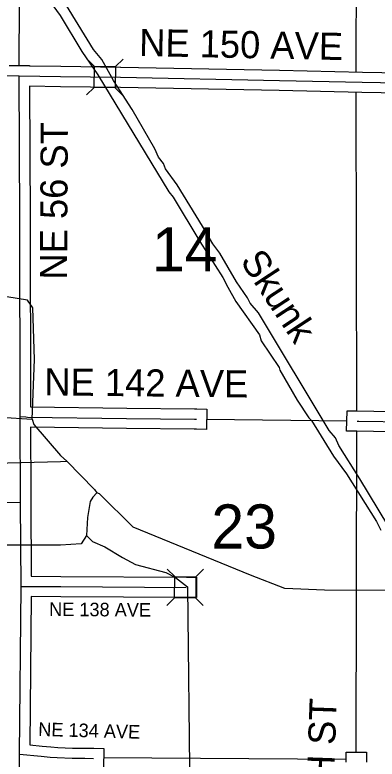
# Model space of a CAD drawing. Extents: x -1403959 to 81668, y -1400582 to 11018.
# Drawn here: x 7777.1 to 7880.3, y 9699.5 to 9911.7 of the extents above; entities that cross this region are included whole.
import ezdxf

# ---------------------------------------------------------------- set-up
doc = ezdxf.new("R2010")
doc.units = 0
for name, color, linetype in [('tdCiCoBndryTxt', 7, 'Continuous'), ('tdCiMapFrame', 7, 'Continuous'), ('tdCiSecText', 7, 'Continuous'), ('tdCiSectLine', 7, 'Continuous'), ('tdCoCityStreetMajor', 7, 'Continuous'), ('tdCoSectLinePart', 7, 'Continuous'), ('tdCoSectNmbr', 7, 'Continuous'), ('tdCoSurfBitum', 7, 'Continuous'), ('tdCoSurfConc', 7, 'Continuous')]:
    doc.layers.add(name, color=color, linetype=linetype)

msp = doc.modelspace()

# ---------------------------------------------------------------- linework, layer by layer
at = {"layer": 'tdCiCoBndryTxt'}
for points in [[(7778.37, 9700.95), (7778.8, 9748.58)], [(7778.21, 9603.51), (7778.21, 9609.68), (7778.32, 9636.82), (7778.24, 9651.97), (7778.37, 9700.95)]]:
    msp.add_lwpolyline(points, dxfattribs=at)
at = {"layer": 'tdCiMapFrame'}
for points in [[(7692.07, 9894.66), (7709.41, 9894.63), (7742.48, 9894.5), (7778.29, 9894.29), (7790.07, 9894.09), (7807.15, 9893.87), (7852.43, 9892.96), (7876, 9892.48), (7922.7, 9891.61), (7961.78, 9891.04), (7971.74, 9890.85), (7971.74, 9890.85)], [(7778.8, 9748.58), (7778.8, 9748.75), (7778.67, 9772.53), (7778.67, 9772.64), (7778.6, 9797.2), (7778.48, 9853.52), (7778.29, 9894.29)], [(7778.6, 9797.2), (7780.14, 9797.07), (7780.64, 9797.01), (7808.88, 9796.64), (7828.2, 9796.45), (7828.83, 9796.44)], [(7874.54, 9795.87), (7875.08, 9795.86), (7888.88, 9795.64), (7900.47, 9795.45), (7905.75, 9795.37), (7911.59, 9795.33), (7916.36, 9795.26), (7918.44, 9795.22), (7923.01, 9795.16), (7930.54, 9795.01), (7933.14, 9794.97), (7939.8, 9794.84), (7946.42, 9794.7), (7950.66, 9794.61), (7955.75, 9794.49), (7961.44, 9794.47), (7965.08, 9794.42), (7968.72, 9794.37)], [(7681.39, 9776.31), (7683.38, 9776.04), (7696.15, 9773.37), (7698.05, 9773.02), (7699.09, 9772.87), (7700.38, 9772.81), (7702.08, 9772.8), (7709.41, 9772.84), (7724.84, 9772.83), (7778.67, 9772.64)], [(7778.8, 9748.75), (7790.14, 9748.7), (7825.9, 9748.47)], [(7778.37, 9700.95), (7784.54, 9700.35), (7787.1, 9700.09), (7789.12, 9699.95), (7793.39, 9699.74), (7797.02, 9699.76), (7799.46, 9699.71)]]:
    msp.add_lwpolyline(points, dxfattribs=at)
at = {"layer": 'tdCiSecText'}
for points in [[(7797.59, 9899.16), (7799.7, 9896.99), (7805.75, 9896.91)], [(7797.45, 9888.83), (7799.62, 9890.94), (7799.7, 9896.99)], [(7807.92, 9899.02), (7805.75, 9896.91), (7805.67, 9890.86)], [(7807.74, 9888.74), (7805.67, 9890.86), (7799.62, 9890.94)], [(7820.46, 9753.67), (7822.59, 9751.52), (7828.64, 9751.48)], [(7830.79, 9753.61), (7828.64, 9751.48), (7828.6, 9745.43)], [(7820.39, 9743.34), (7822.55, 9745.47), (7822.59, 9751.52)], [(7830.68, 9743.32), (7828.6, 9745.43), (7822.55, 9745.47)]]:
    msp.add_lwpolyline(points, dxfattribs=at)
at = {"layer": 'tdCiSectLine'}
for points in [[(7775.43, 9897.24), (7778.3, 9897.19), (7781.17, 9897.21), (7781.17, 9897.18), (7781.2, 9897.18), (7781.2, 9897.15), (7790.12, 9897), (7807.19, 9896.77), (7807.21, 9896.77), (7852.49, 9895.87), (7852.49, 9895.87), (7876.06, 9895.38), (7919.93, 9894.56)], [(7919.76, 9888.76), (7875.95, 9889.58), (7875.94, 9889.58), (7852.37, 9890.06), (7807.1, 9890.96), (7790.04, 9891.19), (7790.03, 9891.19), (7781.2, 9891.34), (7781.38, 9853.54), (7781.38, 9853.53), (7781.5, 9799.9), (7808.91, 9799.55), (7828.23, 9799.35), (7828.24, 9799.35), (7828.87, 9799.34), (7831.77, 9799.3), (7831.68, 9793.49), (7828.78, 9793.54), (7828.16, 9793.55), (7808.85, 9793.74), (7808.84, 9793.74), (7781.51, 9794.09), (7781.56, 9775.54), (7781.58, 9775.54), (7781.57, 9772.65), (7781.68, 9751.64), (7790.16, 9751.6), (7790.16, 9751.6), (7825.92, 9751.37), (7828.82, 9751.36), (7828.78, 9745.55), (7825.88, 9745.57), (7790.13, 9745.8), (7781.67, 9745.84), (7781.29, 9703.58), (7784.82, 9703.24), (7784.84, 9703.24), (7787.34, 9702.98), (7789.29, 9702.85), (7793.46, 9702.65), (7797, 9702.66), (7797.02, 9702.66), (7797.09, 9702.66), (7799.53, 9702.61), (7802.43, 9702.54), (7802.29, 9696.74)], [(7888.84, 9792.74), (7874.5, 9792.97), (7871.59, 9793.02), (7871.69, 9798.82), (7874.59, 9798.77), (7888.93, 9798.54)], [(7871.43, 9698.63), (7871.43, 9701.53), (7877.23, 9701.53), (7877.23, 9698.62)]]:
    msp.add_lwpolyline(points, dxfattribs=at)
at = {"layer": 'tdCoCityStreetMajor'}
for points in [[(7778.27, 9897.19), (7778.71, 9988.44)], [(7874.32, 9895.45), (7874.6, 9987.3)], [(7874.5, 9798.77), (7874.32, 9889.65)], [(7831.69, 9796.39), (7871.61, 9795.91)], [(7874.33, 9701.53), (7874.5, 9792.97)], [(7802.33, 9699.93), (7871.4, 9699.54)]]:
    msp.add_lwpolyline(points, dxfattribs=at)
at = {"layer": 'tdCoSurfBitum'}
for points in [[(7779.45, 9925.94), (7789.99, 9911.51), (7796.11, 9901.27), (7800.7, 9894.55), (7820.89, 9861.24), (7822.11, 9859.71), (7829.76, 9847.03), (7836.34, 9836.79), (7837.72, 9834.04), (7840.01, 9829.92), (7846.74, 9820.44), (7847.2, 9818.76), (7852.4, 9811.12), (7852.55, 9810.36), (7857.45, 9801.8), (7860.81, 9796.76), (7861.58, 9795.99), (7867.85, 9785.91), (7871.52, 9780.87), (7880.08, 9767.27), (7881.31, 9764.82)], [(7899.81, 9738.86), (7875.34, 9779.45), (7869.38, 9788.91), (7868.46, 9791.05), (7866.62, 9793.18), (7846.43, 9826.75), (7844.14, 9829.5), (7843.38, 9831.02), (7840.17, 9835.6), (7835.42, 9843.69), (7833.44, 9846.43), (7830.53, 9851.47), (7823.34, 9863.22), (7819.98, 9867.79), (7819.37, 9869.32), (7817.99, 9871.15), (7816.92, 9873.44), (7810.49, 9884.73), (7805.14, 9892.97), (7801.78, 9898.92), (7799.48, 9901.82), (7789.99, 9917.39)], [(7781.98, 9796.4), (7782.63, 9813.43), (7782.18, 9828.14), (7780.63, 9830.34), (7774.79, 9831.27)], [(7772.97, 9796.96), (7781.98, 9796.4), (7782.43, 9794.92), (7790.02, 9786.1), (7791.81, 9784.42), (7799.76, 9776.34), (7800.37, 9775.42)], [(7752.51, 9783.38), (7790.02, 9784.35), (7791.81, 9784.42)], [(7890.79, 9747.56), (7865.29, 9747.69), (7853.99, 9748.14), (7844.22, 9751.95), (7810.77, 9765.66), (7801.14, 9775.12), (7800.37, 9775.42), (7799.3, 9774.2), (7798.54, 9772.98), (7797.78, 9768.4), (7797.48, 9763.21), (7799.16, 9761.53), (7802.68, 9760.01), (7807.72, 9756.96), (7811.39, 9754.98), (7820.09, 9752.69), (7822.84, 9751.32), (7826.2, 9748.58), (7826.87, 9688.58)], [(7797.48, 9763.21), (7795.96, 9760.92), (7790.03, 9760.53), (7759.52, 9760.48), (7757.38, 9759.87), (7754.02, 9757.28), (7749.74, 9754.69), (7745.32, 9750.87), (7742.87, 9749.04), (7738.9, 9747.06), (7728.36, 9746.61), (7723.48, 9744.63), (7719.51, 9744.48), (7717.67, 9745.09)]]:
    msp.add_lwpolyline(points, dxfattribs=at)

# ---------------------------------------------------------------- texts
at = {"layer": 'tdCoSectLinePart'}
for s, rotation, p in [('14', 0.0001, (7816.1, 9838.53)), ('23', 0.0002, (7833.03, 9759.54))]:
    msp.add_text(s, height=12.575, rotation=rotation, dxfattribs=at).set_placement(p)
at = {"layer": 'tdCoSectNmbr'}
for s, height, rotation, p in [('NE 150 AVE', 7.738, 358.8419, (7812.4, 9899.95)), ('NE 56 ST', 7.738, 89.6869, (7791.91, 9836.2)), ('NE 142 AVE', 7.738, 359.3832, (7785.41, 9803.21)), ('NE 138 AVE', 3.869, 359.6291, (7786.79, 9740.31)), ('NE 64TH ST', 7.738, 88, (7866.74, 9658.07)), ('NE 134 AVE', 3.869, 358.398, (7783.66, 9706.13))]:
    msp.add_text(s, height=height, rotation=rotation, dxfattribs=at).set_placement(p)
at = {"layer": 'tdCoSurfConc'}
msp.add_text('Skunk', height=7.738, rotation=303.3243, dxfattribs=at).set_placement((7841.08, 9841.49))

doc.saveas('drawing.dxf')
